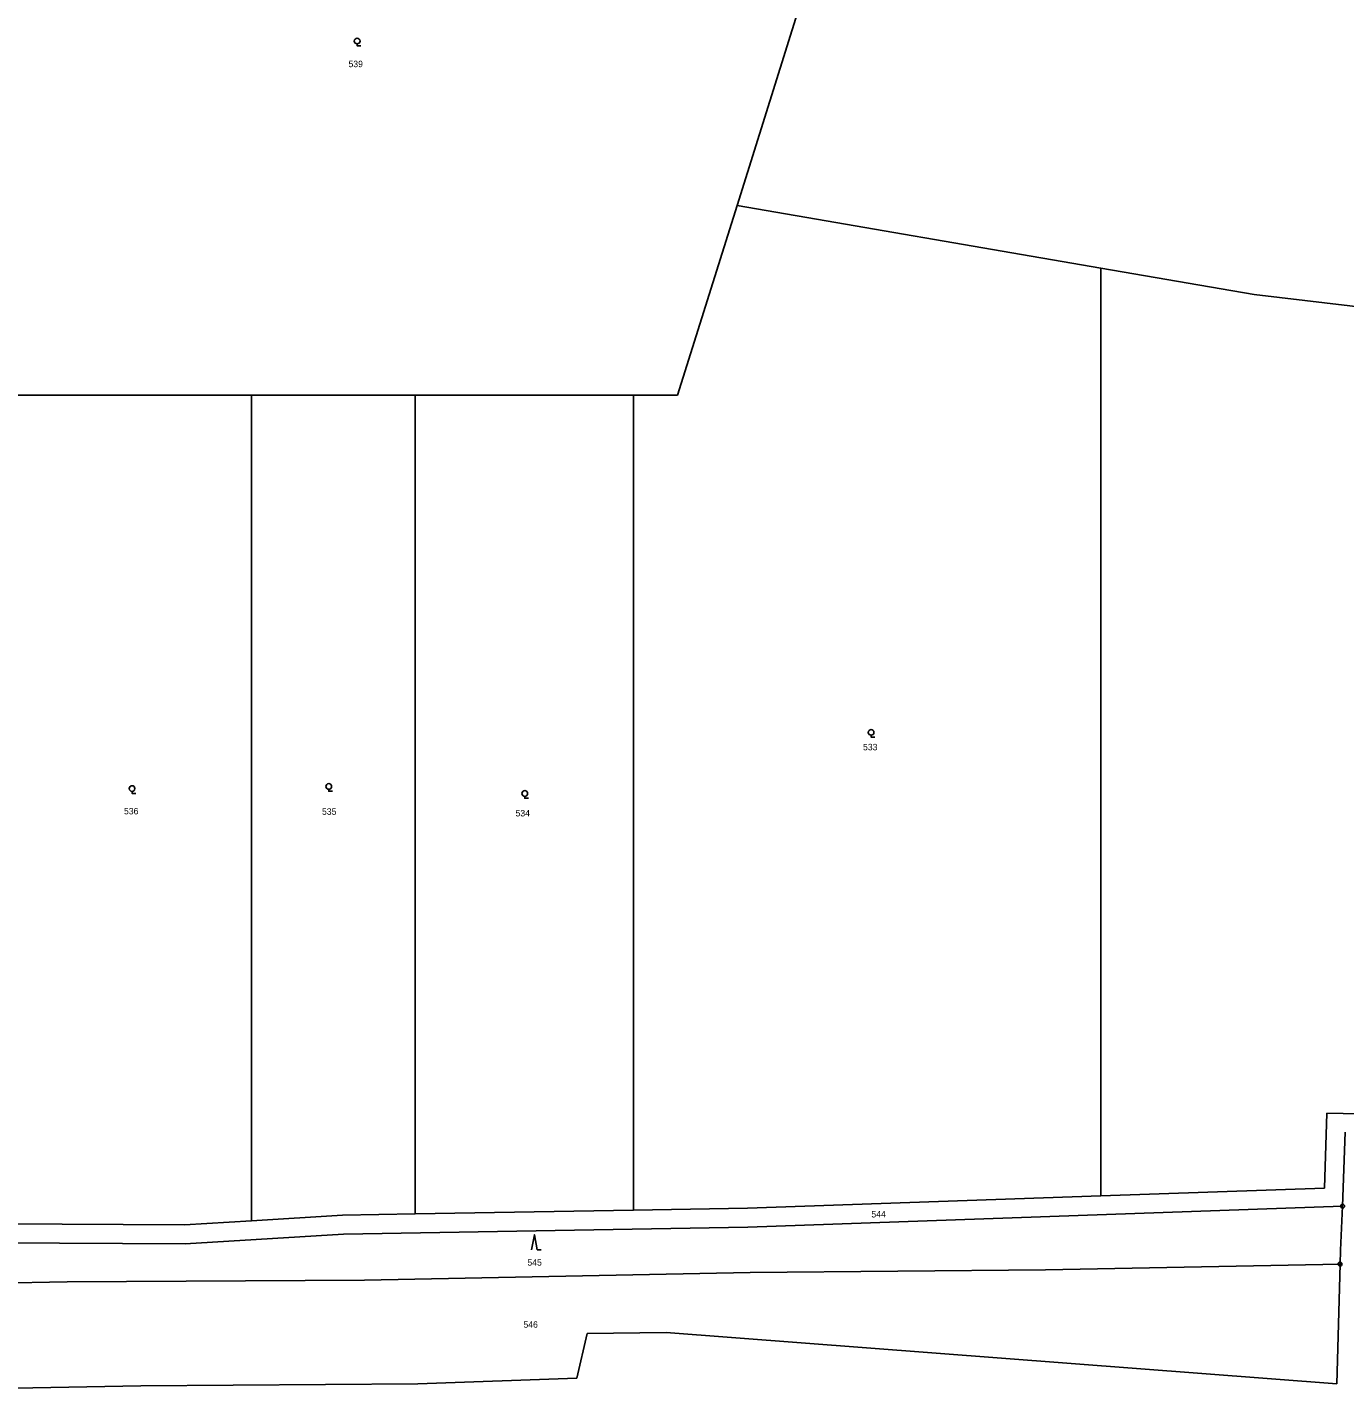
# Model space of a CAD drawing. Extents: x -759947 to -757003, y -1019641 to -1017100.
# Drawn here: x -757917.3 to -757569.9, y -1019640.7 to -1019281.8 of the extents above; entities that cross this region are included whole.
import ezdxf

# ---------------------------------------------------------------- set-up
doc = ezdxf.new("R2010")
doc.units = 0
doc.header["$LTSCALE"] = 0.68
for name, color, linetype, lineweight in [('1', 7, 'Continuous', 25), ('3', 7, 'Continuous', 25), ('8', 7, 'Continuous', 25)]:
    doc.layers.add(name, color=color, linetype=linetype, lineweight=lineweight)
doc.layers.add('2', color=7, linetype='Continuous')

msp = doc.modelspace()

# ---------------------------------------------------------------- linework, layer by layer
at = {"layer": '1'}
for p, q in [((-757693.45, -1019211.78), (-757730.18, -1019328.81)), ((-757745.89, -1019378.84), (-757730.18, -1019328.81)), ((-757730.18, -1019328.81), (-757634.28, -1019345.31)), ((-757634.28, -1019345.31), (-757593.85, -1019352.27)), ((-757634.28, -1019345.31), (-757634.28, -1019467.59)), ((-757593.85, -1019352.27), (-757561.94, -1019356.05)), ((-757858.15, -1019378.8), (-757924.28, -1019378.78)), ((-757858.15, -1019378.8), (-757815.03, -1019378.82)), ((-757858.15, -1019487.62), (-757858.15, -1019378.8)), ((-757815.03, -1019378.82), (-757757.44, -1019378.84)), ((-757815.03, -1019378.82), (-757815.03, -1019486.74)), ((-757757.44, -1019378.84), (-757745.89, -1019378.84)), ((-757757.44, -1019378.84), (-757757.44, -1019486.25)), ((-757634.28, -1019467.59), (-757634.28, -1019589.87)), ((-757757.44, -1019486.25), (-757757.44, -1019593.66)), ((-757858.15, -1019596.44), (-757858.15, -1019487.62)), ((-757815.03, -1019594.65), (-757815.03, -1019486.74)), ((-757574.64, -1019568.09), (-757575.27, -1019587.8)), ((-757497.95, -1019569.59), (-757574.64, -1019568.09)), ((-757570.51, -1019592.58), (-757569.89, -1019573.1)), ((-757727.44, -1019593.14), (-757634.28, -1019589.87)), ((-757575.27, -1019587.8), (-757634.28, -1019589.87)), ((-757757.44, -1019593.66), (-757815.03, -1019594.65)), ((-757727.44, -1019593.14), (-757757.44, -1019593.66)), ((-757570.51, -1019592.58), (-757727.31, -1019598.14)), ((-757571.04, -1019604.22), (-757570.51, -1019592.58)), ((-757875.83, -1019597.51), (-757924.28, -1019597.27)), ((-757858.15, -1019596.44), (-757875.83, -1019597.51)), ((-757834.16, -1019594.98), (-757858.15, -1019596.44)), ((-757815.03, -1019594.65), (-757834.16, -1019594.98)), ((-757875.69, -1019602.51), (-757833.96, -1019599.98)), ((-757833.96, -1019599.98), (-757727.31, -1019598.14)), ((-757935.32, -1019602.22), (-757875.69, -1019602.51)), ((-757571.2, -1019607.85), (-757571.04, -1019604.22)), ((-757571.2, -1019607.85), (-757648.84, -1019609.39)), ((-757571.2, -1019607.85), (-757572, -1019639.45)), ((-757828.39, -1019612.05), (-757906.77, -1019612.52)), ((-757828.39, -1019612.05), (-757726.75, -1019610.03)), ((-757648.84, -1019609.39), (-757726.75, -1019610.03)), ((-757906.77, -1019612.52), (-757950.65, -1019613.47)), ((-757772.43, -1019637.92), (-757769.69, -1019626.14)), ((-757769.69, -1019626.14), (-757748.85, -1019625.85)), ((-757572, -1019639.45), (-757748.85, -1019625.85)), ((-757887.36, -1019639.94), (-757928.5, -1019640.72)), ((-757814.3, -1019639.44), (-757887.36, -1019639.94)), ((-757772.43, -1019637.92), (-757814.3, -1019639.44))]:
    msp.add_line(p, q, dxfattribs=at)
at = {"layer": '3'}
msp.add_line((-757782.83, -1019604.13), (-757781.834, -1019604.13), dxfattribs=at)
for points in [[(-757830.33, -1019286.212), (-757830.33, -1019286.71), (-757829.329, -1019286.71)], [(-757694.82, -1019468.442), (-757694.82, -1019468.94), (-757693.819, -1019468.94)], [(-757837.82, -1019482.712), (-757837.82, -1019483.21), (-757836.819, -1019483.21)], [(-757889.69, -1019483.272), (-757889.69, -1019483.77), (-757888.689, -1019483.77)], [(-757786.14, -1019484.562), (-757786.14, -1019485.06), (-757785.139, -1019485.06)], [(-757782.83, -1019604.13), (-757783.58, -1019600.13), (-757784.33, -1019604.13)]]:
    msp.add_lwpolyline(points, dxfattribs=at)
for centre in [(-757830.3293, -1019285.4609), (-757694.8193, -1019467.6909), (-757889.6893, -1019482.5209), (-757837.8193, -1019481.9609), (-757786.1393, -1019483.8109)]:
    msp.add_circle(centre, 0.75, dxfattribs=at)
at = {"layer": '8'}
for centre, radius in [((-757570.51, -1019592.5799), 0.5), ((-757570.51, -1019592.5799), 0.0303), ((-757571.2, -1019607.8499), 0.5), ((-757571.2, -1019607.8499), 0.0303)]:
    msp.add_circle(centre, radius, dxfattribs=at)

# ---------------------------------------------------------------- texts
at = {"layer": '2'}
for s, p in [('539', (-757832.61, -1019292.355)), ('533', (-757696.96, -1019472.425)), ('536', (-757891.8, -1019489.315)), ('535', (-757839.6, -1019489.425)), ('534', (-757788.57, -1019489.855)), ('544', (-757694.75, -1019595.565)), ('545', (-757785.44, -1019608.265)), ('546', (-757786.49, -1019624.625))]:
    msp.add_text(s, height=1.7, dxfattribs=at).set_placement(p)

doc.saveas('drawing.dxf')
